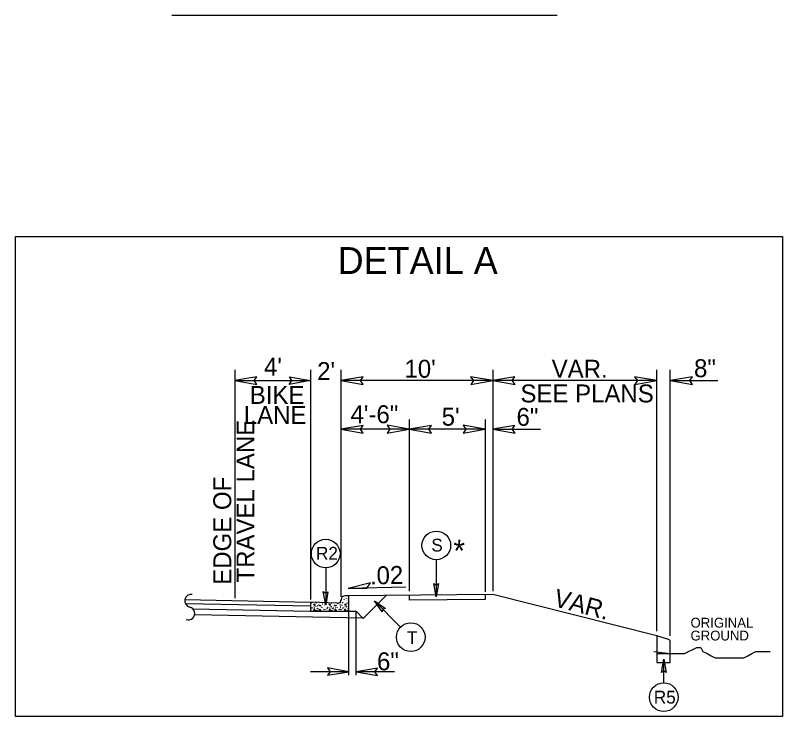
# Model space of a CAD drawing. Extents: x 957297 to 961629, y 830661 to 840840.
# Drawn here: x 959342.1 to 959675.8, y 839003.8 to 839308.7 of the extents above; entities that cross this region are included whole.
import ezdxf

# ---------------------------------------------------------------- set-up
doc = ezdxf.new("R2010")
doc.units = 0
for name, color, linetype in [('Old_Level_1', 7, 'Continuous'), ('Old_Level_11', 7, 'Continuous'), ('Old_Level_21', 7, 'Continuous'), ('Old_Level_3', 7, 'Continuous'), ('Prop Dimension Text', 7, 'Continuous'), ('Typical Curb CELL', 7, 'Continuous'), ('Typical ID Circle CELL', 7, 'Continuous'), ('Typical Terminator CELL', 7, 'Continuous'), ('Typical Text ID Circle CELL', 7, 'Continuous')]:
    doc.layers.add(name, color=color, linetype=linetype)

msp = doc.modelspace()

# ---------------------------------------------------------------- linework, layer by layer
at = {"layer": 'Old_Level_1'}
for p, q in [((959577.76, 839308.74), (959410.06, 839308.74)), ((959437.46, 839154.53), (959437.46, 839055.23)), ((959470.46, 839154.53), (959470.46, 839054.73)), ((959483.67, 839154.53), (959483.67, 839055.92)), ((959549.71, 839154.53), (959549.71, 839058.39)), ((959621.05, 839040.92), (959621.05, 839154.53)), ((959626.9, 839038.92), (959626.9, 839154.53)), ((959437.46, 839149.9), (959470.46, 839149.9)), ((959549.71, 839149.9), (959483.67, 839149.9)), ((959621.05, 839149.9), (959549.71, 839149.9)), ((959626.9, 839149.9), (959647.57, 839149.9)), ((959513.39, 839132.92), (959513.39, 839058.39)), ((959546.41, 839132.92), (959546.41, 839058.02)), ((959513.39, 839128.75), (959483.67, 839128.75)), ((959546.41, 839128.75), (959513.39, 839128.75)), ((959549.71, 839128.75), (959570.38, 839128.75)), ((959511.96, 839060.05), (959486.85, 839059.54)), ((959549.71, 839056.91), (959486.75, 839056.28)), ((959493.4, 839046.51), (959503.33, 839056.44)), ((959513.39, 839056.54), (959513.39, 839054.36)), ((959546.41, 839056.87), (959546.41, 839054.69)), ((959621.05, 839038.97), (959549.71, 839056.91)), ((959415.77, 839054.73), (959470.46, 839053.62)), ((959415.96, 839053), (959470.46, 839051.9)), ((959546.41, 839054.69), (959513.39, 839054.36)), ((959419.29, 839050.68), (959470.46, 839049.64)), ((959487.04, 839049.64), (959490.34, 839049.58)), ((959487.04, 839021.74), (959487.04, 839049.37)), ((959490.34, 839049.58), (959493.4, 839046.51)), ((959490.34, 839021.74), (959490.34, 839049.37)), ((959420.11, 839048.17), (959493.41, 839046.68)), ((959487.04, 839023.33), (959470.44, 839023.33)), ((959506.94, 839023.33), (959490.34, 839023.33))]:
    msp.add_line(p, q, dxfattribs=at)
msp.add_lwpolyline([(959342.08, 839212.53), (959675.75, 839212.53), (959675.75, 839003.77), (959342.08, 839003.77)], close=True, dxfattribs=at)
for centre, start, end in [((959418.52, 839054.15), 79.4545, 256.8065), ((959417.34, 839048.65), 248.3355, 78.8593)]:
    msp.add_arc(centre, 2.81, start, end, dxfattribs=at)
at = {"layer": 'Old_Level_11'}
for p, q in [((959496.59, 839061.96), (959486.85, 839059.54)), ((959494.86, 839059.7), (959496.59, 839061.96)), ((959486.85, 839059.54), (959494.86, 839059.7))]:
    msp.add_line(p, q, dxfattribs=at)
for points in [[(959447.07, 839151.56), (959437.46, 839149.9), (959447.13, 839148.19), (959445.9, 839149.9)], [(959493.28, 839151.56), (959483.67, 839149.9), (959493.34, 839148.19), (959492.11, 839149.9)], [(959540.1, 839148.25), (959549.71, 839149.9), (959540.05, 839151.61), (959541.27, 839149.9)], [(959559.32, 839151.56), (959549.71, 839149.9), (959559.38, 839148.19), (959558.15, 839149.9)], [(959611.44, 839148.25), (959621.05, 839149.9), (959611.39, 839151.61), (959612.61, 839149.9)], [(959636.51, 839151.56), (959626.9, 839149.9), (959636.57, 839148.19), (959635.34, 839149.9)], [(959493.28, 839130.41), (959483.67, 839128.75), (959493.34, 839127.04), (959492.11, 839128.75)], [(959503.78, 839127.1), (959513.39, 839128.75), (959503.73, 839130.46), (959504.95, 839128.75)], [(959523, 839130.41), (959513.39, 839128.75), (959523.06, 839127.04), (959521.83, 839128.75)], [(959536.8, 839127.1), (959546.41, 839128.75), (959536.75, 839130.46), (959537.97, 839128.75)], [(959559.32, 839130.41), (959549.71, 839128.75), (959559.38, 839127.04), (959558.15, 839128.75)]]:
    msp.add_lwpolyline(points, close=True, dxfattribs=at)
at = {"layer": 'Old_Level_21'}
msp.add_lwpolyline([(959619.8, 839032.06), (959626.9, 839031.17), (959628.68, 839031.17), (959631.33, 839031.17), (959633.11, 839031.17), (959634.88, 839032.06), (959636.66, 839032.95), (959638.43, 839033.83), (959640.2, 839033.83), (959641.1, 839032.06), (959642.86, 839031.17), (959644.64, 839030.28), (959646.41, 839029.4), (959648.19, 839029.4), (959649.96, 839029.4), (959651.73, 839029.4), (959653.5, 839029.4), (959655.28, 839029.4), (959657.05, 839029.4), (959658.83, 839029.4), (959660.6, 839030.28), (959662.37, 839031.17), (959664.14, 839032.06), (959666.81, 839032.06), (959668.58, 839032.06), (959670.36, 839032.06)], dxfattribs=at)
at = {"layer": 'Old_Level_3'}
for p, q in [((959486.75, 839056.28), (959485.38, 839056.28)), ((959487.04, 839052.96), (959487.04, 839055.99)), ((959482, 839053.05), (959470.46, 839053.62)), ((959470.46, 839053.62), (959470.46, 839049.64)), ((959471.72, 839052.7), (959472.3, 839052.73)), ((959472.3, 839052.15), (959471.72, 839052.7)), ((959472.3, 839052.73), (959472.3, 839052.15)), ((959473.99, 839052.09), (959474.82, 839052.32)), ((959474.72, 839051.83), (959473.99, 839052.09)), ((959474.82, 839052.32), (959474.72, 839051.83)), ((959478.45, 839052.7), (959479.03, 839052.73)), ((959479.03, 839052.15), (959478.45, 839052.7)), ((959479.03, 839052.73), (959479.03, 839052.15)), ((959480.72, 839052.09), (959481.54, 839052.32)), ((959481.45, 839051.83), (959480.72, 839052.09)), ((959481.54, 839052.32), (959481.45, 839051.83)), ((959482, 839053.05), (959482, 839053.05)), ((959483.7, 839054.08), (959483.55, 839054.12)), ((959483.59, 839054.23), (959483.7, 839054.08)), ((959485.18, 839052.7), (959485.77, 839052.73)), ((959485.77, 839052.15), (959485.18, 839052.7)), ((959485.77, 839052.73), (959485.77, 839052.15)), ((959487.04, 839049.64), (959487.04, 839052.96)), ((959470.46, 839049.64), (959487.04, 839049.64)), ((959471.94, 839050.68), (959471.75, 839050.06)), ((959471.75, 839050.06), (959472.4, 839050.02)), ((959472.4, 839050.02), (959471.94, 839050.68)), ((959474.66, 839050.36), (959474.11, 839049.97)), ((959474.11, 839049.97), (959475, 839049.76)), ((959475, 839049.76), (959474.66, 839050.36)), ((959478.66, 839050.68), (959478.48, 839050.06)), ((959478.48, 839050.06), (959479.12, 839050.02)), ((959479.12, 839050.02), (959478.66, 839050.68)), ((959481.4, 839050.36), (959480.84, 839049.97)), ((959480.84, 839049.97), (959481.74, 839049.76)), ((959481.74, 839049.76), (959481.4, 839050.36)), ((959485.38, 839050.68), (959485.21, 839050.06)), ((959485.21, 839050.06), (959485.85, 839050.02)), ((959485.85, 839050.02), (959485.38, 839050.68))]:
    msp.add_line(p, q, dxfattribs=at)
for centre in [(959484.1, 839055.44), (959485.21, 839055.56), (959486.07, 839055.19), (959470.67, 839052.24), (959470.95, 839053.34), (959471.96, 839051.65), (959472.73, 839051.56), (959472.89, 839053.16), (959473.43, 839051.96), (959474.14, 839052.54), (959475.59, 839052.7), (959476.66, 839052.3), (959476.69, 839051.5), (959477.4, 839052.24), (959478.69, 839051.65), (959479.46, 839051.56), (959480.16, 839051.96), (959480.87, 839052.54), (959482.31, 839052.7), (959483.3, 839053.31), (959483.39, 839052.3), (959483.42, 839051.5), (959484.07, 839054.14), (959484.13, 839052.24), (959484.41, 839053.34), (959485.05, 839054.64), (959485.42, 839051.65), (959486.19, 839051.56), (959486.22, 839054.45), (959486.34, 839053.16), (959486.89, 839051.96), (959486.98, 839054.54), (959471.01, 839050.77), (959471.16, 839051.31), (959472.21, 839051.1), (959472.89, 839050.03), (959473.32, 839050.89), (959473.4, 839049.78), (959473.62, 839051.07), (959473.71, 839050.55), (959474.66, 839051.07), (959475.31, 839051.34), (959476.26, 839050.46), (959476.79, 839051.23), (959476.94, 839050.3), (959477.74, 839050.77), (959477.89, 839051.31), (959478.94, 839051.1), (959479.61, 839050.03), (959480.05, 839050.89), (959480.13, 839049.78), (959480.35, 839051.07), (959480.44, 839050.55), (959481.39, 839051.07), (959482.04, 839051.34), (959482.99, 839050.46), (959483.51, 839051.23), (959483.67, 839050.3), (959484.47, 839050.77), (959484.62, 839051.31), (959485.67, 839051.1), (959486.34, 839050.03), (959486.77, 839050.89), (959486.86, 839049.78)]:
    msp.add_circle(centre, 0.0432, dxfattribs=at)
for centre, radius, start, end in [((959485.38, 839054.62), 1.66, 90, 178.9266), ((959486.75, 839055.99), 0.287, 0, 90), ((959486.86, 839056.2), 0.0432, 169.6531, 280.3469), ((959476.57, 839053.31), 0.0432, 164.1199, 10.1626), ((959479.61, 839053.16), 0.0432, 162.062, 12.2205), ((959482.09, 839054.68), 1.64, 267.1376, 358.9266), ((959487.07, 839051.07), 0.0432, 150.4173, 209.5827)]:
    msp.add_arc(centre, radius, start, end, dxfattribs=at)
at = {"layer": 'Typical Curb CELL'}
for p, q in [((959626.12, 839037.28), (959621.05, 839038.97)), ((959621.05, 839038.97), (959621.05, 839031.17)), ((959626.9, 839031.17), (959626.9, 839036.2)), ((959621.05, 839031.17), (959626.9, 839031.17)), ((959621.05, 839031.17), (959621.05, 839027.28)), ((959626.9, 839027.28), (959626.9, 839031.17)), ((959621.05, 839027.28), (959626.9, 839027.28))]:
    msp.add_line(p, q, dxfattribs=at)
msp.add_arc((959625.76, 839036.2), 1.14, 360, 71.565, dxfattribs=at)
at = {"layer": 'Typical ID Circle CELL'}
for p, q in [((959525.14, 839072), (959525.14, 839055.91)), ((959477.03, 839068.44), (959477.03, 839052.36)), ((959509.63, 839042.74), (959498.26, 839054.11)), ((959624.06, 839018.46), (959624.06, 839028.76))]:
    msp.add_line(p, q, dxfattribs=at)
for centre in [(959525.14, 839078.22), (959477.03, 839074.67), (959514.04, 839038.34), (959624.06, 839012.23)]:
    msp.add_circle(centre, 6.23, dxfattribs=at)
at = {"layer": 'Typical Terminator CELL'}
for points in [[(959461.24, 839151.49), (959470.46, 839149.9), (959461.19, 839148.26), (959462.37, 839149.9)], [(959526.13, 839061.67), (959525.14, 839055.91), (959524.11, 839061.7), (959525.14, 839060.97)], [(959478.02, 839058.12), (959477.03, 839052.36), (959476, 839058.15), (959477.03, 839057.42)], [(959501.63, 839049.34), (959498.26, 839054.11), (959503.08, 839050.74), (959501.84, 839050.54)], [(959623.06, 839022.99), (959624.06, 839028.76), (959625.08, 839022.96), (959624.06, 839023.7)], [(959477.82, 839021.74), (959487.04, 839023.33), (959477.77, 839024.97), (959478.94, 839023.33)], [(959499.56, 839024.92), (959490.34, 839023.33), (959499.61, 839021.69), (959498.44, 839023.33)]]:
    msp.add_lwpolyline(points, close=True, dxfattribs=at)

# ---------------------------------------------------------------- texts
at = {"layer": 'Old_Level_1'}
for s, height, p in [('DETAIL A', 11.716, (959482.21, 839196.25)), ('*', 9.76, (959532.57, 839071.04))]:
    msp.add_text(s, height=height, dxfattribs=at).set_placement(p)
at = {"layer": 'Old_Level_21'}
for s, p in [('ORIGINAL', (959635.69, 839042.49)), ('GROUND', (959635.69, 839036.89))]:
    msp.add_text(s, height=4.272, dxfattribs=at).set_placement(p)
at = {"layer": 'Old_Level_3'}
for s, p in [("4'", (959450.2, 839152.04)), ("10'", (959511.3, 839151.15)), ('VAR.', (959575.31, 839151.15)), ('8"', (959637.22, 839151.38)), ("2'", (959473.33, 839150.15)), ('SEE PLANS', (959561.73, 839140.41)), ('BIKE', (959444.03, 839139.79)), ('LANE', (959441.44, 839131.04)), ('4\'-6"', (959487.84, 839131.38)), ("5'", (959527.48, 839130.31)), ('6"', (959560.03, 839130.23))]:
    msp.add_text(s, height=7.801, dxfattribs=at).set_placement(p)
for s, height, rotation, p in [('TRAVEL LANE', 7.8009, 90, (959446.06, 839062.13)), ('EDGE OF', 7.801, 90, (959435.97, 839061.13)), ('VAR. ', 7.801, 345.3716, (959575.69, 839051.92))]:
    msp.add_text(s, height=height, rotation=rotation, dxfattribs=at).set_placement(p)
at = {"layer": 'Prop Dimension Text'}
for s, rotation, p in [('.02', 1.1839, (959496.34, 839061.24)), ('6"', 0, (959499.36, 839023.93))]:
    msp.add_text(s, height=7.801, rotation=rotation, dxfattribs=at).set_placement(p)
at = {"layer": 'Typical Text ID Circle CELL'}
for s, height, p in [('S', 5.57, (959522.97, 839075.59)), ('R2', 5.572, (959472.83, 839072.04)), ('T', 5.57, (959512.33, 839035.36)), ('R5', 5.572, (959619.73, 839009.45))]:
    msp.add_text(s, height=height, dxfattribs=at).set_placement(p)

doc.saveas('drawing.dxf')
